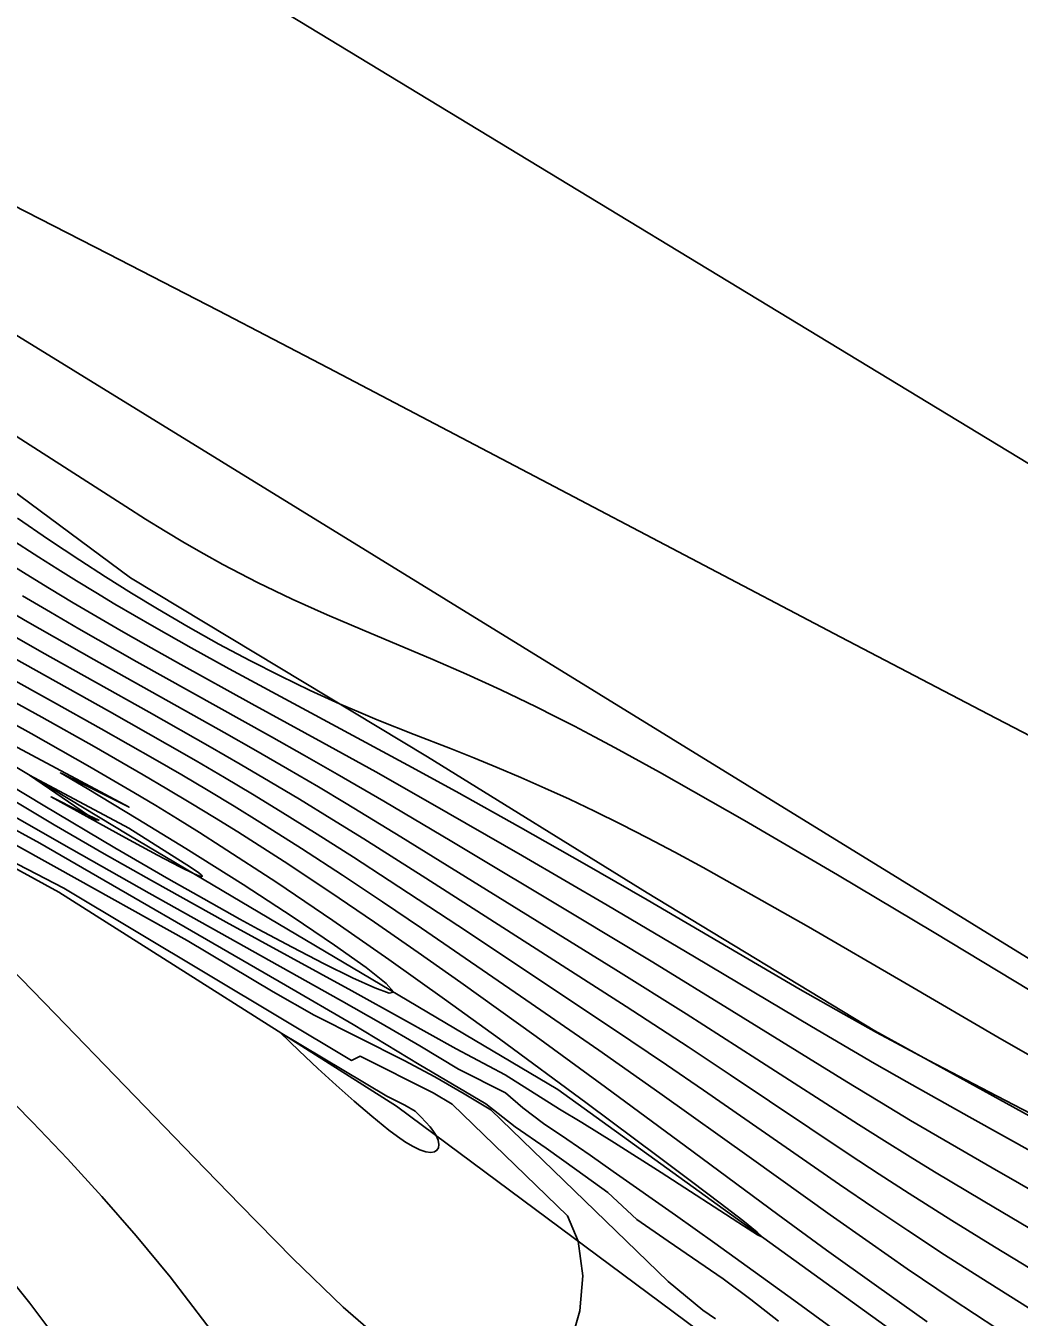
# Model space of a CAD drawing. Extents: x 2356077 to 2359823, y 225951 to 227822.
# Drawn here: x 2357622.91 to 2357651.03, y 226651.3 to 226687.86 of the extents above; entities that cross this region are included whole.
import ezdxf

# ---------------------------------------------------------------- set-up
doc = ezdxf.new("R2010")
doc.units = 0
for name, color, linetype in [('DTM Contours Major', 7, 'Continuous'), ('DTM Contours Minor', 7, 'Continuous'), ('Exist DTM Crownline', 7, 'Continuous'), ('Exist DTM Drainline', 7, 'Continuous'), ('Exist Roads EOP', 7, 'Continuous'), ('PH Exist DTM Breakline', 7, 'Continuous')]:
    doc.layers.add(name, color=color, linetype=linetype)

msp = doc.modelspace()

# ---------------------------------------------------------------- linework, layer by layer
at = {"layer": 'DTM Contours Major'}
for points in [[(2357622.671, 226673.922), (2357623.555, 226673.316), (2357624.436, 226672.728), (2357625.166, 226672.255), (2357625.898, 226671.796), (2357626.634, 226671.35), (2357627.502, 226670.844), (2357628.374, 226670.357), (2357629.246, 226669.893), (2357630.111, 226669.453), (2357630.961, 226669.043), (2357631.792, 226668.666), (2357632.33, 226668.434), (2357632.859, 226668.214), (2357633.898, 226667.799), (2357634.93, 226667.395), (2357635.587, 226667.132), (2357636.25, 226666.86), (2357636.923, 226666.576), (2357637.606, 226666.277), (2357638.302, 226665.961), (2357639.012, 226665.624), (2357639.751, 226665.259), (2357640.508, 226664.871), (2357641.285, 226664.46), (2357642.083, 226664.027), (2357642.904, 226663.572), (2357643.748, 226663.097), (2357645.062, 226662.346), (2357647.791, 226660.763), (2357650.538, 226659.164), (2357651.875, 226658.394)], [(2357621.437, 226666.973), (2357623.396, 226665.794), (2357625.432, 226664.591), (2357626.954, 226663.704), (2357627.944, 226663.139), (2357628.968, 226662.569), (2357629.487, 226662.286), (2357630.448, 226661.773), (2357631.356, 226661.304), (2357632.154, 226660.909), (2357632.786, 226660.623), (2357633.196, 226660.476), (2357633.327, 226660.5), (2357633.109, 226660.744), (2357632.539, 226661.197), (2357631.651, 226661.832), (2357630.481, 226662.624), (2357629.064, 226663.545), (2357627.435, 226664.57), (2357626.084, 226665.398), (2357624.641, 226666.264), (2357623.889, 226666.709), (2357625.833, 226665.738), (2357614.4, 226671.843)], [(2357621.254, 226671.324), (2357623.366, 226670.128), (2357626.399, 226668.428), (2357628.127, 226667.447), (2357628.979, 226666.954), (2357629.823, 226666.46), (2357630.656, 226665.962), (2357631.574, 226665.403), (2357632.477, 226664.841), (2357634.233, 226663.727), (2357639.9, 226660.094), (2357641.657, 226658.949), (2357642.848, 226658.161), (2357646.213, 226655.908), (2357647.065, 226655.347), (2357647.914, 226654.797), (2357649.123, 226654.033), (2357650.33, 226653.289), (2357655.688, 226650.038)], [(2357623.982, 226663.441), (2357617.493, 226666.806), (2357617.554, 226666.513), (2357617.902, 226666.009), (2357618.491, 226665.323), (2357619.271, 226664.485), (2357621.216, 226662.469), (2357622.459, 226661.205), (2357623.742, 226659.885), (2357627.682, 226655.805), (2357628.972, 226654.475), (2357630.467, 226652.956), (2357631.891, 226651.58), (2357633.23, 226650.417)], [(2357638.324, 226650.557), (2357638.594, 226651.48), (2357638.674, 226652.47), (2357638.541, 226653.452), (2357638.246, 226654.168), (2357634.975, 226657.332), (2357634.438, 226657.648), (2357632.373, 226658.688), (2357632.131, 226658.566), (2357623.982, 226663.441)]]:
    msp.add_lwpolyline(points, dxfattribs=at)
at = {"layer": 'DTM Contours Minor'}
for points in [[(2357610.901, 226688.437), (2357612.606, 226687.637), (2357614.258, 226686.854), (2357615.875, 226686.078), (2357617.479, 226685.3), (2357619.087, 226684.51), (2357622.135, 226682.987), (2357625.237, 226681.408), (2357628.357, 226679.798), (2357631.464, 226678.179), (2357637.505, 226675.005), (2357645.982, 226670.547), (2357650.151, 226668.368), (2357652.564, 226667.113)], [(2357621.152, 226677.185), (2357625.736, 226674.251), (2357626.3, 226673.896), (2357626.854, 226673.553), (2357627.401, 226673.224), (2357627.945, 226672.908), (2357628.488, 226672.606), (2357629.467, 226672.1), (2357630.452, 226671.631), (2357631.443, 226671.188), (2357632.437, 226670.762), (2357634.433, 226669.918), (2357635.383, 226669.502), (2357636.352, 226669.059), (2357636.85, 226668.823), (2357637.359, 226668.575), (2357637.891, 226668.309), (2357638.44, 226668.027), (2357639.008, 226667.73), (2357639.597, 226667.415), (2357640.847, 226666.729), (2357643.258, 226665.358), (2357645.887, 226663.819), (2357648.62, 226662.189), (2357651.344, 226660.547)], [(2357622.458, 226673.349), (2357623.28, 226672.815), (2357623.812, 226672.478), (2357624.346, 226672.145), (2357624.886, 226671.816), (2357625.43, 226671.49), (2357626.542, 226670.842), (2357627.594, 226670.248), (2357628.669, 226669.654), (2357630.855, 226668.472), (2357633.722, 226666.928), (2357635.09, 226666.179), (2357636.917, 226665.162), (2357638.725, 226664.138), (2357640.495, 226663.117), (2357644.827, 226660.58), (2357646.065, 226659.873), (2357646.992, 226659.358), (2357648.084, 226658.77), (2357648.471, 226658.566), (2357650.172, 226657.679), (2357652.077, 226656.687)], [(2357622.266, 226672.744), (2357622.921, 226672.334), (2357623.583, 226671.929), (2357624.251, 226671.527), (2357624.927, 226671.129), (2357625.612, 226670.732), (2357626.305, 226670.336), (2357627.297, 226669.779), (2357629.309, 226668.668), (2357631.311, 226667.569), (2357632.814, 226666.734), (2357634.359, 226665.859), (2357636.971, 226664.357), (2357639.366, 226662.96), (2357641.836, 226661.497), (2357645.154, 226659.524), (2357646.938, 226658.482), (2357647.852, 226657.96), (2357649.614, 226656.97), (2357652.445, 226655.39)], [(2357622.035, 226671.521), (2357622.954, 226670.99), (2357624.834, 226669.921), (2357628.521, 226667.851), (2357629.422, 226667.339), (2357630.312, 226666.827), (2357631.19, 226666.314), (2357631.982, 226665.843), (2357633.529, 226664.902), (2357639.615, 226661.134), (2357641.606, 226659.882), (2357643.603, 226658.607), (2357646.484, 226656.753), (2357647.213, 226656.291), (2357647.946, 226655.834), (2357648.629, 226655.416), (2357650.006, 226654.589), (2357653.676, 226652.419)], [(2357622.812, 226671.722), (2357623.606, 226671.255), (2357624.411, 226670.788), (2357626.049, 226669.857), (2357629.863, 226667.728), (2357630.802, 226667.2), (2357631.724, 226666.674), (2357633.045, 226665.906), (2357634.967, 226664.766), (2357638.477, 226662.665), (2357640.657, 226661.345), (2357642.895, 226659.971), (2357646.152, 226657.961), (2357647.349, 226657.234), (2357647.956, 226656.871), (2357648.715, 226656.424), (2357650.267, 226655.528), (2357652.656, 226654.157)], [(2357620.472, 226671.125), (2357625.275, 226668.444), (2357626.918, 226667.513), (2357627.727, 226667.046), (2357628.529, 226666.576), (2357629.323, 226666.103), (2357630.11, 226665.626), (2357631.154, 226664.976), (2357632.182, 226664.321), (2357633.191, 226663.666), (2357635.135, 226662.383), (2357639.519, 226659.473), (2357641.045, 226658.443), (2357642.09, 226657.729), (2357645.943, 226655.058), (2357646.916, 226654.394), (2357647.878, 226653.748), (2357648.919, 226653.066), (2357649.947, 226652.408), (2357651.545, 226651.404)], [(2357621, 226670.201), (2357623.696, 226668.713), (2357625.043, 226667.959), (2357626.571, 226667.087), (2357627.322, 226666.649), (2357628.066, 226666.208), (2357628.804, 226665.762), (2357629.537, 226665.311), (2357630.712, 226664.568), (2357631.871, 226663.814), (2357633.007, 226663.06), (2357634.114, 226662.311), (2357637.065, 226660.286), (2357639.129, 226658.858), (2357640.857, 226657.645), (2357643.454, 226655.789), (2357645.675, 226654.2), (2357646.78, 226653.421), (2357647.862, 226652.671), (2357649.137, 226651.809), (2357650.393, 226650.982)], [(2357621.864, 226669.108), (2357623.362, 226668.283), (2357624.844, 226667.453), (2357626.226, 226666.658), (2357626.905, 226666.259), (2357627.579, 226665.856), (2357628.247, 226665.449), (2357628.912, 226665.035), (2357630.22, 226664.199), (2357631.512, 226663.344), (2357632.781, 226662.481), (2357634.019, 226661.621), (2357635.219, 226660.773), (2357637.352, 226659.242), (2357639.319, 226657.808), (2357641.581, 226656.137), (2357644.201, 226654.201), (2357645.577, 226653.196), (2357646.986, 226652.182), (2357648.421, 226651.17)], [(2357621.383, 226668.747), (2357623.058, 226667.825), (2357624.724, 226666.882), (2357625.969, 226666.153), (2357626.587, 226665.782), (2357627.205, 226665.405), (2357627.823, 226665.021), (2357628.443, 226664.629), (2357630.017, 226663.603), (2357631.602, 226662.53), (2357633.188, 226661.426), (2357634.763, 226660.303), (2357636.316, 226659.176), (2357638.796, 226657.35), (2357640.811, 226655.849), (2357641.755, 226655.14), (2357642.566, 226654.524), (2357643.202, 226654.035), (2357643.616, 226653.703), (2357643.764, 226653.563), (2357643.623, 226653.632), (2357643.225, 226653.882), (2357640.894, 226655.396), (2357639.573, 226656.234), (2357638.648, 226656.806), (2357638.016, 226657.189), (2357636.482, 226658.162), (2357635.088, 226658.892), (2357633.604, 226659.724), (2357632.135, 226660.535), (2357628.583, 226662.48), (2357626.467, 226663.658), (2357625.126, 226664.419), (2357623.709, 226665.242), (2357622.292, 226666.085)], [(2357623.015, 226666.643), (2357624.858, 226665.383), (2357624.978, 226665.37), (2357624.429, 226665.628), (2357623.626, 226666.03), (2357625.727, 226664.872), (2357626.633, 226664.382), (2357627.27, 226664.048), (2357627.674, 226663.852), (2357627.805, 226663.796), (2357627.882, 226663.773), (2357627.905, 226663.781), (2357627.879, 226663.816), (2357627.806, 226663.877), (2357627.573, 226664.04), (2357625.829, 226665.141), (2357623.015, 226666.643)], [(2357646.885, 226650.148), (2357644.651, 226651.776), (2357642.41, 226653.391), (2357641.3, 226654.183), (2357639.54, 226655.426), (2357638.881, 226655.885), (2357638.223, 226656.337), (2357637.563, 226656.783), (2357636.977, 226657.223), (2357636.489, 226657.651), (2357635.155, 226658.323), (2357634.061, 226658.978), (2357632.957, 226659.621), (2357631.848, 226660.252), (2357626.4, 226663.299), (2357623.915, 226664.705), (2357622.144, 226665.719)], [(2357644.217, 226651.188), (2357643.437, 226651.798), (2357642.653, 226652.383), (2357641.093, 226653.448), (2357640.208, 226654.061), (2357639.382, 226654.827), (2357638.511, 226655.459), (2357637.638, 226656.081), (2357636.76, 226656.691), (2357635.928, 226657.342), (2357634.988, 226657.899), (2357634.045, 226658.452), (2357633.114, 226659.019), (2357632.172, 226659.58), (2357630.261, 226660.695), (2357623.302, 226664.718), (2357622.205, 226665.327)], [(2357642.436, 226651.255), (2357642.077, 226651.5), (2357641.097, 226652.305), (2357636.074, 226657.165), (2357635.315, 226657.624), (2357634.483, 226658.1), (2357633.616, 226658.569), (2357631.07, 226659.85), (2357629.91, 226660.505), (2357627.476, 226661.959), (2357623.788, 226664.016), (2357622.443, 226664.768)], [(2357633.127, 226657.557), (2357630.112, 226659.361), (2357630.649, 226658.841), (2357631.176, 226658.341), (2357631.694, 226657.865), (2357632.202, 226657.414), (2357632.7, 226656.99), (2357633.186, 226656.596), (2357633.428, 226656.41), (2357633.658, 226656.252), (2357633.871, 226656.126), (2357634.064, 226656.034), (2357634.234, 226655.978), (2357634.377, 226655.961), (2357634.475, 226655.979), (2357634.547, 226656.024), (2357634.592, 226656.096), (2357634.605, 226656.191), (2357634.584, 226656.307), (2357634.525, 226656.442), (2357634.452, 226656.559), (2357634.355, 226656.686), (2357634.235, 226656.823), (2357634.093, 226656.972), (2357633.931, 226657.131), (2357633.639, 226657.3), (2357633.127, 226657.557)], [(2357622.111, 226657.822), (2357623.1, 226656.818), (2357624.085, 226655.783), (2357625.063, 226654.711), (2357626.032, 226653.599), (2357626.991, 226652.44), (2357628.551, 226650.398)], [(2357622.456, 226652.4), (2357623.021, 226651.696), (2357623.556, 226650.978)]]:
    msp.add_lwpolyline(points, dxfattribs=at)
at = {"layer": 'Exist DTM Crownline'}
msp.add_lwpolyline([(2357590.508, 226712.367), (2357667.74, 226665.482), (2357750.251, 226615.14), (2357829.29, 226567.098), (2357910.169, 226517.915), (2357961.465, 226486.673)], dxfattribs=at)
at = {"layer": 'Exist DTM Drainline'}
msp.add_spline([(2357699.586, 226858.192), (2357670.366, 226820.782), (2357623.327, 226796.892), (2357587.218, 226772.268), (2357568.803, 226744.252), (2357555.19, 226717.62), (2357555.017, 226695.126), (2357553.473, 226672.759), (2357563.697, 226642.736), (2357576.526, 226627.993), (2357663.798, 226499.169), (2357732.721, 226415.647), (2357803.211, 226342.215), (2357874.586, 226264.309)], degree=3, dxfattribs=at)
at = {"layer": 'Exist Roads EOP'}
msp.add_lwpolyline([(2357585.012, 226702.272), (2357661.784, 226654.999), (2357743.586, 226604.975), (2357823.13, 226556.738), (2357904.149, 226507.742), (2357955.084, 226476.749)], dxfattribs=at)
at = {"layer": 'PH Exist DTM Breakline'}
for points in [[(2357579.25, 226688.575), (2357584.18, 226686.673), (2357589.01, 226686.304), (2357593.08, 226684.316), (2357600.735, 226680.102), (2357612.526, 226672.974), (2357625.828, 226664.946), (2357637.971, 226657.747), (2357649.396, 226649.496), (2357662.319, 226641.99), (2357678.414, 226631.91), (2357691.774, 226622.525), (2357705.009, 226612.733), (2357716.598, 226606.353), (2357728.161, 226600.217), (2357739.458, 226593.989), (2357755.739, 226584.635), (2357768.976, 226576.044), (2357776.971, 226569.329), (2357790.061, 226561.693), (2357805.345, 226553.286), (2357821.154, 226543.617)], [(2357691.562, 226632.096), (2357683.456, 226636.772), (2357675.808, 226641.807), (2357669.105, 226646.194), (2357661.124, 226651.097), (2357653.536, 226655.769), (2357646.944, 226659.409), (2357640.494, 226663.31), (2357634.282, 226667.167), (2357625.868, 226672.231), (2357619.576, 226676.89), (2357613.886, 226680.278), (2357608.221, 226683.711), (2357600.548, 226688.227)], [(2357573.584, 226687.465), (2357579.845, 226684.033), (2357587.434, 226681.128), (2357595.91, 226678.027), (2357604.75, 226673.257), (2357614.568, 226668.407), (2357623.845, 226663.33), (2357633.405, 226657.276), (2357642.299, 226650.655), (2357652.041, 226642.422)]]:
    msp.add_lwpolyline(points, dxfattribs=at)

doc.saveas('drawing.dxf')
